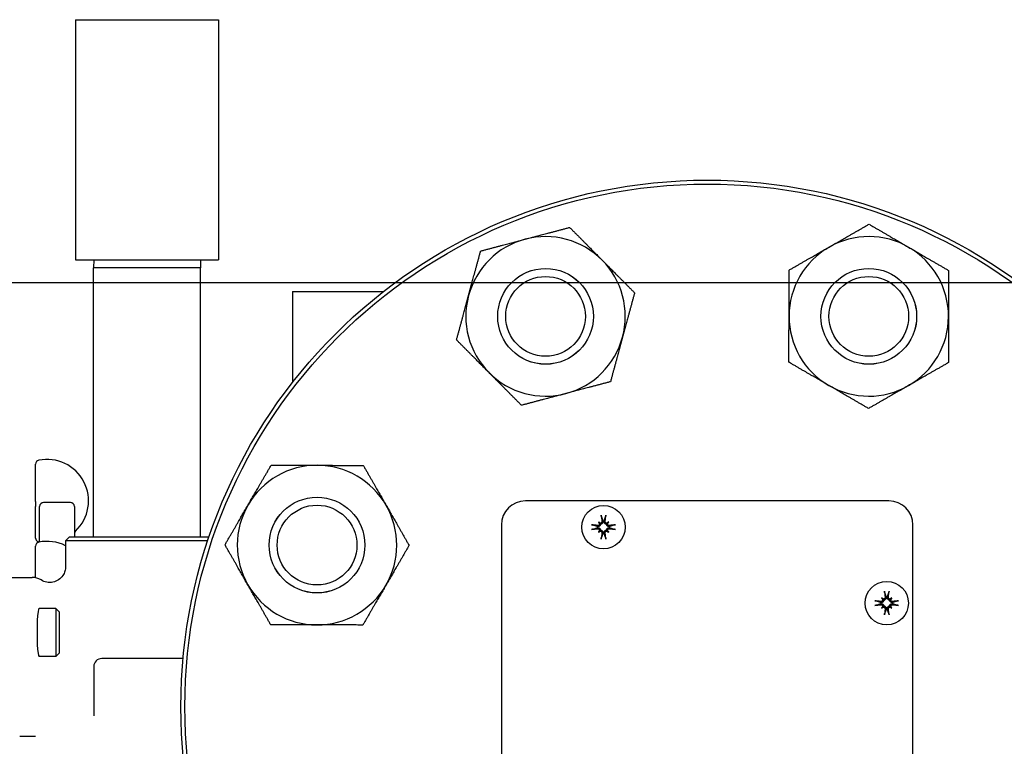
# Model space of a CAD drawing. Header units: inches. Extents: x 24 to 1128, y -58 to 748.
# Tile 357 of 656: x 484.2 to 491.92, y 691.81 to 697.5. Entities that reach past the tile are written whole.
import ezdxf

# ---------------------------------------------------------------- set-up
doc = ezdxf.new("R2010")
doc.units = ezdxf.units.IN
doc.header["$LTSCALE"] = 32
doc.header["$MEASUREMENT"] = 0
doc.layers.add('Dimension (ANSI)', color=7, linetype='Continuous', lineweight=25)
doc.layers.add('Visible (ANSI)', color=7, linetype='Continuous', lineweight=30)
doc.styles.add('Note Text (ANSI)', font='tahoma.ttf')
doc.dimstyles.new('SB Fraction-16 (ANSI)', dxfattribs={"dimscale": 32, "dimtxt": 0.125, "dimasz": 0.098425, "dimexe": 0.125, "dimexo": 0.0625, "dimgap": 0.031496, "dimtad": 0, "dimtih": 1, "dimtoh": 1, "dimdec": 4, "dimrnd": 1e-08, "dimzin": 0, "dimdsep": 46, "dimlunit": 5, "dimtxsty": 'Note Text (ANSI)', "dimcen": 0.09, "dimdle": 0.393701, "dimclrd": 256, "dimclre": 256, "dimclrt": 256, "dimadec": 0, "dimazin": 3, "dimtfac": 0.96, "dimtofl": 0, "dimtmove": 0, "dimatfit": 3, "dimfxl": 1, "dimfrac": 2, "dimtolj": 1, "dimtzin": 12, "dimlwd": -1, "dimlwe": -1, "dimarcsym": 0})

# ---------------------------------------------------------------- blocks, each defined once
blk = doc.blocks.new('*D19')
at = {"layer": 'Defpoints', "color": 0, "transparency": 16777216}
for p in [(494.2806, 695.4398), (330.5011, 563.4398), (494.2806, 563.4398)]:
    blk.add_point(p, dxfattribs=at)
at = {"layer": 'Dimension (ANSI)', "transparency": 16777216}
for p, q in [((492.2806, 695.4398), (326.5011, 695.4398)), ((330.5011, 692.2902), (330.5011, 632.5309)), ((330.5011, 566.5894), (330.5011, 626.3486)), ((492.2806, 563.4398), (326.5011, 563.4398))]:
    blk.add_line(p, q, dxfattribs=at)
for points in [[(329.9762, 692.2902), (331.026, 692.2902), (330.5011, 695.4398)], [(329.9762, 566.5894), (331.026, 566.5894), (330.5011, 563.4398)]]:
    blk.add_solid(points, dxfattribs=at)
at = {"layer": 'Dimension (ANSI)', "transparency": 16777216, "insert": (326.4205, 631.5231), "char_height": 4, "attachment_point": 1, "style": 'Note Text (ANSI)'}
blk.add_mtext('\\A1;132', dxfattribs=at)

msp = doc.modelspace()

# ---------------------------------------------------------------- linework, layer by layer
at = {"layer": 'Visible (ANSI)'}
for p, q in [((484.63909, 697.50054), (485.75909, 697.50054)), ((484.63909, 697.50054), (484.63909, 695.62054)), ((485.75909, 697.50054), (485.75909, 695.62054)), ((484.63909, 695.62054), (485.75909, 695.62054)), ((484.78073, 695.62054), (484.77909, 695.55804)), ((485.61745, 695.62054), (485.61909, 695.55804)), ((485.61909, 695.55804), (484.77909, 695.55804)), ((484.77909, 693.45154), (484.77909, 695.55804)), ((485.61909, 693.45154), (485.61909, 695.55804)), ((486.33909, 695.37154), (487.05199, 695.37154)), ((486.33909, 695.37154), (486.33909, 694.65934)), ((484.32534, 693.7267), (484.32534, 694.01954)), ((484.32534, 693.7267), (484.32534, 693.68813)), ((484.59784, 693.71904), (484.38784, 693.71904)), ((491.01409, 693.73154), (488.16409, 693.73154)), ((484.32534, 693.44116), (484.32534, 693.68813)), ((484.35659, 693.4096), (484.35659, 693.68779)), ((484.62909, 693.68779), (484.62909, 693.45154)), ((488.73615, 693.56678), (488.7447, 693.55822)), ((488.7447, 693.55822), (488.75416, 693.54876)), ((488.80848, 693.55822), (488.79902, 693.54876)), ((488.81704, 693.56678), (488.80848, 693.55822)), ((487.97659, 693.54404), (487.97659, 690.69404)), ((488.73615, 693.48589), (488.7447, 693.49444)), ((488.7447, 693.49444), (488.75416, 693.5039)), ((488.80848, 693.49444), (488.79902, 693.5039)), ((488.81704, 693.48589), (488.80848, 693.49444)), ((491.20159, 690.69404), (491.20159, 693.54404)), ((484.59159, 693.45154), (484.56034, 693.42029)), ((485.67471, 693.42029), (484.56034, 693.42029)), ((484.56034, 693.42029), (484.56034, 693.21878)), ((484.59159, 693.45154), (485.68524, 693.45154)), ((484.32534, 693.13011), (484.32534, 693.37777)), ((483.87722, 693.13279), (484.29957, 693.13279)), ((490.95594, 692.97198), (490.96449, 692.96343)), ((490.96449, 692.96343), (490.97396, 692.95397)), ((491.02828, 692.96343), (491.01881, 692.95397)), ((491.03683, 692.97198), (491.02828, 692.96343)), ((484.48277, 692.88904), (484.35301, 692.88904)), ((484.48277, 692.88904), (484.48277, 692.51404)), ((484.51159, 692.86022), (484.48277, 692.88904)), ((490.95594, 692.8911), (490.96449, 692.89965)), ((490.96449, 692.89965), (490.97396, 692.90911)), ((491.02828, 692.89965), (491.01881, 692.90911)), ((491.03683, 692.8911), (491.02828, 692.89965)), ((484.51159, 692.54286), (484.51159, 692.86022)), ((484.48277, 692.51404), (484.35301, 692.51404)), ((484.51159, 692.54286), (484.48277, 692.51404)), ((485.4814, 692.49654), (484.84409, 692.49654)), ((484.78159, 692.43404), (484.78159, 692.04743)), ((484.20069, 691.88904), (484.3253, 691.88904))]:
    msp.add_line(p, q, dxfattribs=at)
for centre, radius in [((489.58909, 692.11904), 4.125), ((489.58909, 692.11904), 4.09375), ((488.32241, 695.17708), 0.37513), ((488.32241, 695.17708), 0.375), ((488.32241, 695.17708), 0.3125), ((490.85577, 695.17708), 0.37513), ((490.85577, 695.17708), 0.375), ((490.85577, 695.17708), 0.3125), ((486.53105, 693.38572), 0.37513), ((486.53105, 693.38572), 0.375), ((486.53105, 693.38572), 0.3125), ((488.77659, 693.52633), 0.17), ((490.99638, 692.93154), 0.17)]:
    msp.add_circle(centre, radius, dxfattribs=at)
for centre, radius, start, end in [((488.32241, 695.17708), 0.625, 44.836782, 104.836782), ((490.85577, 695.17708), 0.625, 59.836782, 119.836782), ((488.32241, 695.17708), 0.625, 104.836782, 164.836782), ((490.85577, 695.17708), 0.625, 119.836782, 179.836782), ((490.85577, 695.17708), 0.625, 359.836782, 59.836782), ((488.32241, 695.17708), 0.625, 344.836782, 44.836782), ((488.32241, 695.17708), 0.625, 164.836782, 224.836782), ((490.85577, 695.17708), 0.625, 179.836782, 239.836782), ((490.85577, 695.17708), 0.625, 299.836782, 359.836782), ((488.32241, 695.17708), 0.625, 284.836782, 344.836782), ((488.32241, 695.17708), 0.625, 224.836782, 284.836782), ((490.85577, 695.17708), 0.625, 239.836782, 299.836782), ((484.35659, 694.01954), 0.03125, 101.536959, 180), ((484.41534, 693.73173), 0.325, 313.449842, 101.536959), ((486.53105, 693.38572), 0.625, 89.836782, 149.836782), ((486.53105, 693.38572), 0.625, 29.836782, 89.836782), ((484.38784, 693.68779), 0.03125, 90, 180), ((484.59784, 693.68779), 0.03125, 0, 90), ((488.16409, 693.54404), 0.1875, 90, 180), ((491.01409, 693.54404), 0.1875, 0, 90), ((486.53105, 693.38572), 0.625, 149.836782, 209.836782), ((486.53105, 693.38572), 0.625, 329.836782, 29.836782), ((488.77659, 693.52633), 0.04718, 84.340926, 95.659074), ((484.66034, 693.4731), 0.03125, 133.449842, 180), ((488.77659, 693.52633), 0.04718, 174.340926, 185.659074), ((488.77659, 693.52633), 0.04718, 354.340926, 5.659074), ((484.35659, 693.44116), 0.03125, 180, 240), ((484.35659, 693.37777), 0.03125, 101.536959, 180), ((484.32534, 693.38703), 0.03125, 42.056698, 60), ((484.41534, 693.08996), 0.325, 63.502815, 101.536959), ((488.77659, 693.52633), 0.04718, 264.340926, 275.659074), ((486.53105, 693.38572), 0.625, 209.836782, 269.836782), ((486.53105, 693.38572), 0.625, 269.836782, 329.836782), ((490.99638, 692.93154), 0.04718, 84.340926, 95.659074), ((490.99638, 692.93154), 0.04718, 174.340926, 185.659074), ((490.99638, 692.93154), 0.04718, 264.340926, 275.659074), ((490.99638, 692.93154), 0.04718, 354.340926, 5.659074), ((484.84409, 692.43404), 0.0625, 90, 180)]:
    msp.add_arc(centre, radius, start, end, dxfattribs=at)
for centre, major_axis, ratio, start_param, end_param in [((488.72182, 693.45785), (0.15341, -0.12269), 0.5, 1.7720045, 1.8643738), ((488.84508, 693.5811), (-0.12269, 0.15341), 0.5, 1.2772189, 1.3695882), ((488.74933, 693.56936), (-0.00754, -0.00942), 0.9884519, 0.283831, 0.8431362), ((488.73357, 693.5536), (-0.00942, -0.00754), 0.9884519, 2.2984564, 2.8577617), ((488.78941, 693.52826), (0.03276, -0.21817), 0.0871557, 4.2685898, 4.4938021), ((488.76377, 693.52826), (0.03276, 0.21817), 0.0871557, 4.9309758, 5.1561882), ((488.83136, 693.45785), (0.15341, 0.12269), 0.5, 1.2772189, 1.3695882), ((488.80386, 693.56936), (-0.00754, 0.00942), 0.9884519, 2.2984564, 2.8577617), ((488.81962, 693.5536), (-0.00942, 0.00754), 0.9884519, 0.283831, 0.8431362), ((488.70811, 693.5811), (-0.12269, -0.15341), 0.5, 1.7720045, 1.8643738), ((488.77467, 693.51351), (-0.21817, 0.03276), 0.0871557, 4.9309758, 5.1561882), ((488.77467, 693.53915), (0.21817, 0.03276), 0.0871557, 4.2685898, 4.4938021), ((488.84508, 693.47156), (0.12269, 0.15341), 0.5, 1.7720045, 1.8643738), ((488.72182, 693.59482), (-0.15341, -0.12269), 0.5, 1.2772189, 1.3695882), ((488.73357, 693.49907), (0.00942, -0.00754), 0.9884519, 0.283831, 0.8431362), ((488.74933, 693.48331), (0.00754, -0.00942), 0.9884519, 2.2984564, 2.8577617), ((488.78941, 693.52441), (-0.03276, -0.21817), 0.0871557, 4.9309758, 5.1561882), ((488.76377, 693.52441), (-0.03276, 0.21817), 0.0871557, 4.2685898, 4.4938021), ((488.80386, 693.48331), (0.00754, 0.00942), 0.9884519, 0.283831, 0.8431362), ((488.83136, 693.59482), (-0.15341, 0.12269), 0.5, 1.7720045, 1.8643738), ((488.81962, 693.49907), (0.00942, 0.00754), 0.9884519, 2.2984564, 2.8577617), ((488.70811, 693.47156), (0.12269, -0.15341), 0.5, 1.2772189, 1.3695882), ((488.77852, 693.51351), (-0.21817, -0.03276), 0.0871557, 4.2685898, 4.4938021), ((488.77852, 693.53915), (0.21817, -0.03276), 0.0871557, 4.9309758, 5.1561882), ((484.29861, 693.00731), (0.08906, 0.08906), 0.9924325, 0.206047, 0.7816001), ((491.0092, 692.93347), (0.03276, -0.21817), 0.0871557, 4.2685898, 4.4938021), ((490.98356, 692.93347), (0.03276, 0.21817), 0.0871557, 4.9309758, 5.1561882), ((490.99446, 692.91872), (-0.21817, 0.03276), 0.0871557, 4.9309758, 5.1561882), ((490.94161, 692.86306), (0.15341, -0.12269), 0.5, 1.7720045, 1.8643738), ((491.06487, 692.98631), (-0.12269, 0.15341), 0.5, 1.2772189, 1.3695882), ((490.96912, 692.97457), (-0.00754, -0.00942), 0.9884519, 0.283831, 0.8431362), ((490.95336, 692.95881), (-0.00942, -0.00754), 0.9884519, 2.2984564, 2.8577617), ((491.05115, 692.86306), (0.15341, 0.12269), 0.5, 1.2772189, 1.3695882), ((491.02365, 692.97457), (-0.00754, 0.00942), 0.9884519, 2.2984564, 2.8577617), ((491.03941, 692.95881), (-0.00942, 0.00754), 0.9884519, 0.283831, 0.8431362), ((490.9279, 692.98631), (-0.12269, -0.15341), 0.5, 1.7720045, 1.8643738), ((490.99831, 692.91872), (-0.21817, -0.03276), 0.0871557, 4.2685898, 4.4938021), ((484.35301, 692.70154), (0, 0.1875), 0.0874887, 0, 3.1415927), ((490.99446, 692.94436), (0.21817, 0.03276), 0.0871557, 4.2685898, 4.4938021), ((491.06487, 692.87677), (0.12269, 0.15341), 0.5, 1.7720045, 1.8643738), ((490.94161, 693.00003), (-0.15341, -0.12269), 0.5, 1.2772189, 1.3695882), ((490.95336, 692.90427), (0.00942, -0.00754), 0.9884519, 0.283831, 0.8431362), ((490.96912, 692.88851), (0.00754, -0.00942), 0.9884519, 2.2984564, 2.8577617), ((491.0092, 692.92962), (-0.03276, -0.21817), 0.0871557, 4.9309758, 5.1561882), ((490.98356, 692.92962), (-0.03276, 0.21817), 0.0871557, 4.2685898, 4.4938021), ((491.02365, 692.88851), (0.00754, 0.00942), 0.9884519, 0.283831, 0.8431362), ((491.05115, 693.00003), (-0.15341, 0.12269), 0.5, 1.7720045, 1.8643738), ((491.03941, 692.90427), (0.00942, 0.00754), 0.9884519, 2.2984564, 2.8577617), ((490.9279, 692.87677), (0.12269, -0.15341), 0.5, 1.2772189, 1.3695882), ((490.99831, 692.94436), (0.21817, -0.03276), 0.0871557, 4.9309758, 5.1561882)]:
    msp.add_ellipse(centre, major_axis=major_axis, ratio=ratio, start_param=start_param, end_param=end_param, dxfattribs=at)
for points, weights in [([(488.16237, 695.78124), (488.32425, 695.82413), (488.51118, 695.87364)], [1, 1.0379548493, 1]), ([(488.51118, 695.87364), (488.64753, 695.73652), (488.76561, 695.61776)], [1, 1.0379548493, 1]), ([(490.54482, 695.71924), (490.69009, 695.80256), (490.85783, 695.89877)], [1, 1.0379548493, 1]), ([(490.85783, 695.89877), (491.02502, 695.8016), (491.16981, 695.71746)], [1, 1.0379548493, 1]), ([(487.81355, 695.68884), (488.00048, 695.73836), (488.16237, 695.78124)], [1, 1.0379548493, 1]), ([(490.2318, 695.5397), (490.39955, 695.63592), (490.54482, 695.71924)], [1, 1.0379548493, 1]), ([(487.71917, 695.34056), (487.76297, 695.5022), (487.81355, 695.68884)], [1, 1.0379548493, 1]), ([(491.16981, 695.71746), (491.31461, 695.63331), (491.4818, 695.53614)], [1, 1.0379548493, 1]), ([(488.76561, 695.61776), (488.88369, 695.49901), (489.02004, 695.36188)], [1, 1.0379548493, 1]), ([(490.23078, 695.17886), (490.23125, 695.34633), (490.2318, 695.5397)], [1, 1.0379548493, 1]), ([(491.4818, 695.53614), (491.48125, 695.34277), (491.48077, 695.1753)], [1, 1.0379548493, 1]), ([(487.62478, 694.99228), (487.67536, 695.17893), (487.71917, 695.34056)], [1, 1.0379548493, 1]), ([(489.02004, 695.36188), (488.96945, 695.17524), (488.92565, 695.0136)], [1, 1.0379548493, 1]), ([(490.22975, 694.81802), (490.2303, 695.01139), (490.23078, 695.17886)], [1, 1.0379548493, 1]), ([(491.48077, 695.1753), (491.48029, 695.00783), (491.47974, 694.81446)], [1, 1.0379548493, 1]), ([(487.87921, 694.7364), (487.76113, 694.85516), (487.62478, 694.99228)], [1, 1.0379548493, 1]), ([(488.92565, 695.0136), (488.88185, 694.85196), (488.83126, 694.66532)], [1, 1.0379548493, 1]), ([(490.54173, 694.63671), (490.39694, 694.72086), (490.22975, 694.81802)], [1, 1.0379548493, 1]), ([(491.47974, 694.81446), (491.312, 694.71825), (491.16673, 694.63493)], [1, 1.0379548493, 1]), ([(488.13364, 694.48052), (487.99729, 694.61765), (487.87921, 694.7364)], [1, 1.0379548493, 1]), ([(488.83126, 694.66532), (488.64434, 694.6158), (488.48245, 694.57292)], [1, 1.0379548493, 1]), ([(488.48245, 694.57292), (488.32057, 694.53004), (488.13364, 694.48052)], [1, 1.0379548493, 1]), ([(490.85372, 694.4554), (490.68653, 694.55256), (490.54173, 694.63671)], [1, 1.0379548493, 1]), ([(491.16673, 694.63493), (491.02146, 694.55161), (490.85372, 694.4554)], [1, 1.0379548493, 1]), ([(485.99068, 693.69976), (486.07482, 693.84456), (486.17199, 694.01175)], [1, 1.0379548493, 1]), ([(486.17199, 694.01175), (486.36536, 694.0112), (486.53283, 694.01072)], [1, 1.0379548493, 1]), ([(486.53283, 694.01072), (486.7003, 694.01024), (486.89367, 694.00969)], [1, 1.0379548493, 1]), ([(486.89367, 694.00969), (486.98988, 693.84195), (487.0732, 693.69668)], [1, 1.0379548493, 1]), ([(485.80937, 693.38778), (485.90653, 693.55497), (485.99068, 693.69976)], [1, 1.0379548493, 1]), ([(487.0732, 693.69668), (487.15652, 693.55141), (487.25274, 693.38367)], [1, 1.0379548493, 1]), ([(488.76011, 693.60867), (488.76748, 693.58672), (488.77172, 693.57398)], [1.00573011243, 1.04257005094, 1.00216925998]), ([(488.78146, 693.57398), (488.7857, 693.58672), (488.79307, 693.60867)], [1.00216925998, 1.04257005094, 1.00573011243]), ([(488.72895, 693.5312), (488.71621, 693.53544), (488.69425, 693.54281)], [1.00216925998, 1.04257005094, 1.00573011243]), ([(488.69425, 693.50985), (488.71621, 693.51722), (488.72895, 693.52146)], [1.00573011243, 1.04257005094, 1.00216925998]), ([(488.85893, 693.54281), (488.83698, 693.53544), (488.82424, 693.5312)], [1.00573011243, 1.04257005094, 1.00216925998]), ([(488.82424, 693.52146), (488.83698, 693.51722), (488.85893, 693.50985)], [1.00216925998, 1.04257005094, 1.00573011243]), ([(488.77172, 693.47869), (488.76748, 693.46595), (488.76011, 693.44399)], [1.00216925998, 1.04257005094, 1.00573011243]), ([(488.79307, 693.44399), (488.7857, 693.46595), (488.78146, 693.47869)], [1.00573011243, 1.04257005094, 1.00216925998]), ([(485.9889, 693.07477), (485.90558, 693.22004), (485.80937, 693.38778)], [1, 1.0379548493, 1]), ([(487.25274, 693.38367), (487.15557, 693.21647), (487.07142, 693.07168)], [1, 1.0379548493, 1]), ([(486.16843, 692.76175), (486.07222, 692.9295), (485.9889, 693.07477)], [1, 1.0379548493, 1]), ([(487.07142, 693.07168), (486.98728, 692.92689), (486.89011, 692.7597)], [1, 1.0379548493, 1]), ([(490.94874, 692.93641), (490.936, 692.94065), (490.91404, 692.94802)], [1.00216925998, 1.04257005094, 1.00573011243]), ([(490.9799, 693.01388), (490.98727, 692.99193), (490.99151, 692.97919)], [1.00573011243, 1.04257005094, 1.00216925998]), ([(491.00125, 692.97919), (491.00549, 692.99193), (491.01286, 693.01388)], [1.00216925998, 1.04257005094, 1.00573011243]), ([(491.07872, 692.94802), (491.05677, 692.94065), (491.04403, 692.93641)], [1.00573011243, 1.04257005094, 1.00216925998]), ([(490.91404, 692.91506), (490.936, 692.92243), (490.94874, 692.92667)], [1.00573011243, 1.04257005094, 1.00216925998]), ([(490.99151, 692.88389), (490.98727, 692.87116), (490.9799, 692.8492)], [1.00216925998, 1.04257005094, 1.00573011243]), ([(491.01286, 692.8492), (491.00549, 692.87116), (491.00125, 692.88389)], [1.00573011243, 1.04257005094, 1.00216925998]), ([(491.04403, 692.92667), (491.05677, 692.92243), (491.07872, 692.91506)], [1.00216925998, 1.04257005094, 1.00573011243]), ([(486.52927, 692.76073), (486.3618, 692.7612), (486.16843, 692.76175)], [1, 1.0379548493, 1]), ([(486.89011, 692.7597), (486.69674, 692.76025), (486.52927, 692.76073)], [1, 1.0379548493, 1])]:
    msp.add_rational_spline(points, weights, degree=2, dxfattribs=at)
for points, knots in [([(488.76375, 693.57278), (488.76396, 693.57113), (488.76387, 693.56931), (488.76296, 693.56585), (488.76214, 693.56421), (488.76012, 693.56154), (488.75879, 693.56032), (488.75577, 693.55851), (488.75407, 693.55792), (488.75206, 693.5576), (488.75167, 693.55755), (488.75127, 693.55753)], [0, 0, 0, 0, 0.013005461, 0.013005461, 0.026010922, 0.026010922, 0.038651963, 0.038651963, 0.051293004, 0.051293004, 0.054256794, 0.054256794, 0.054256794, 0.054256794]), ([(488.77194, 693.57329), (488.77201, 693.57282), (488.77208, 693.57236), (488.77231, 693.56994), (488.77224, 693.56778), (488.77142, 693.56356), (488.77068, 693.56149), (488.76889, 693.55812), (488.76778, 693.55651), (488.76507, 693.55365), (488.76348, 693.55238), (488.76021, 693.55047), (488.75833, 693.54968), (488.75567, 693.54901), (488.75491, 693.54886), (488.75416, 693.54876)], [0.221046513, 0.221046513, 0.221046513, 0.221046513, 0.225045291, 0.225045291, 0.24203012, 0.24203012, 0.259014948, 0.259014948, 0.273434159, 0.273434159, 0.28785337, 0.28785337, 0.302272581, 0.302272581, 0.307951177, 0.307951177, 0.307951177, 0.307951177]), ([(488.76011, 693.60867), (488.75998, 693.60905), (488.75983, 693.60959), (488.75953, 693.61086), (488.75932, 693.61185), (488.75898, 693.61368), (488.75878, 693.61486), (488.75848, 693.61686), (488.75832, 693.61804), (488.7582, 693.6191), (488.75819, 693.61923), (488.75817, 693.61936)], [0.070980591, 0.070980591, 0.070980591, 0.070980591, 0.077295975, 0.077295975, 0.085001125, 0.085001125, 0.092713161, 0.092713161, 0.100429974, 0.100429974, 0.101478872, 0.101478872, 0.101478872, 0.101478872]), ([(488.79902, 693.54876), (488.79827, 693.54886), (488.79751, 693.54901), (488.79485, 693.54968), (488.79297, 693.55047), (488.78971, 693.55238), (488.78811, 693.55365), (488.7854, 693.55651), (488.78429, 693.55812), (488.7825, 693.56149), (488.78176, 693.56356), (488.78094, 693.56778), (488.78087, 693.56994), (488.78106, 693.5719), (488.78111, 693.57236), (488.78117, 693.57282), (488.78124, 693.57329)], [-0.082905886, -0.082905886, -0.082905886, -0.082905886, -0.07722729, -0.07722729, -0.062808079, -0.062808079, -0.048388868, -0.048388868, -0.033969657, -0.033969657, -0.016984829, -0.016984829, 0, 0, 0, 0.003998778, 0.003998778, 0.003998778, 0.003998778]), ([(488.80191, 693.55753), (488.80049, 693.55763), (488.799, 693.55797), (488.796, 693.55923), (488.79451, 693.56024), (488.79215, 693.56259), (488.79111, 693.56407), (488.78972, 693.56732), (488.78936, 693.56908), (488.78931, 693.57139), (488.78935, 693.57209), (488.78944, 693.57278)], [0.028039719, 0.028039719, 0.028039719, 0.028039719, 0.038804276, 0.038804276, 0.051438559, 0.051438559, 0.064219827, 0.064219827, 0.077001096, 0.077001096, 0.082246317, 0.082246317, 0.082246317, 0.082246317]), ([(488.79501, 693.61936), (488.79499, 693.61923), (488.79498, 693.6191), (488.79486, 693.61804), (488.7947, 693.61686), (488.7944, 693.61486), (488.79421, 693.61368), (488.79386, 693.61185), (488.79365, 693.61086), (488.79335, 693.60959), (488.7932, 693.60905), (488.79307, 693.60867)], [0.022192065, 0.022192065, 0.022192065, 0.022192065, 0.023240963, 0.023240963, 0.030957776, 0.030957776, 0.038669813, 0.038669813, 0.046374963, 0.046374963, 0.052690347, 0.052690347, 0.052690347, 0.052690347]), ([(488.68357, 693.54475), (488.6837, 693.54474), (488.68383, 693.54472), (488.68488, 693.5446), (488.68606, 693.54444), (488.68807, 693.54414), (488.68924, 693.54395), (488.69108, 693.5436), (488.69207, 693.54339), (488.69333, 693.54309), (488.69387, 693.54294), (488.69425, 693.54281)], [0.022192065, 0.022192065, 0.022192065, 0.022192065, 0.023240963, 0.023240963, 0.030957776, 0.030957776, 0.038669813, 0.038669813, 0.046374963, 0.046374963, 0.052690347, 0.052690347, 0.052690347, 0.052690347]), ([(488.69425, 693.50985), (488.69387, 693.50972), (488.69333, 693.50957), (488.69207, 693.50927), (488.69108, 693.50906), (488.68924, 693.50872), (488.68807, 693.50852), (488.68606, 693.50822), (488.68488, 693.50806), (488.68383, 693.50794), (488.6837, 693.50793), (488.68357, 693.50791)], [0.070980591, 0.070980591, 0.070980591, 0.070980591, 0.077295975, 0.077295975, 0.085001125, 0.085001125, 0.092713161, 0.092713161, 0.100429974, 0.100429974, 0.101478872, 0.101478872, 0.101478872, 0.101478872]), ([(488.75416, 693.54876), (488.75406, 693.54801), (488.75391, 693.54725), (488.75324, 693.54459), (488.75246, 693.54271), (488.75054, 693.53945), (488.74928, 693.53785), (488.74641, 693.53514), (488.7448, 693.53403), (488.74144, 693.53224), (488.73937, 693.5315), (488.73514, 693.53068), (488.73298, 693.53061), (488.73103, 693.5308), (488.73056, 693.53085), (488.7301, 693.53091), (488.72964, 693.53098)], [-0.082905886, -0.082905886, -0.082905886, -0.082905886, -0.07722729, -0.07722729, -0.062808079, -0.062808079, -0.048388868, -0.048388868, -0.033969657, -0.033969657, -0.016984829, -0.016984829, 0, 0, 0, 0.003998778, 0.003998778, 0.003998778, 0.003998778]), ([(488.72964, 693.52168), (488.7301, 693.52176), (488.73056, 693.52182), (488.73298, 693.52205), (488.73514, 693.52198), (488.73937, 693.52116), (488.74144, 693.52042), (488.7448, 693.51863), (488.74641, 693.51752), (488.74928, 693.51481), (488.75054, 693.51322), (488.75246, 693.50995), (488.75324, 693.50808), (488.75391, 693.50541), (488.75406, 693.50465), (488.75416, 693.5039)], [0.221046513, 0.221046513, 0.221046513, 0.221046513, 0.225045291, 0.225045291, 0.24203012, 0.24203012, 0.259014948, 0.259014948, 0.273434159, 0.273434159, 0.28785337, 0.28785337, 0.302272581, 0.302272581, 0.307951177, 0.307951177, 0.307951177, 0.307951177]), ([(488.7454, 693.55165), (488.7453, 693.55023), (488.74496, 693.54874), (488.7437, 693.54574), (488.74268, 693.54425), (488.74034, 693.54189), (488.73885, 693.54085), (488.73561, 693.53946), (488.73385, 693.5391), (488.73153, 693.53905), (488.73084, 693.53909), (488.73014, 693.53918)], [0.028039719, 0.028039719, 0.028039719, 0.028039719, 0.038804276, 0.038804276, 0.051438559, 0.051438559, 0.064219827, 0.064219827, 0.077001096, 0.077001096, 0.082246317, 0.082246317, 0.082246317, 0.082246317]), ([(488.73014, 693.51349), (488.7318, 693.5137), (488.73361, 693.51361), (488.73707, 693.5127), (488.73871, 693.51188), (488.74139, 693.50986), (488.7426, 693.50853), (488.74441, 693.50551), (488.74501, 693.50381), (488.74532, 693.5018), (488.74537, 693.50141), (488.7454, 693.50101)], [0, 0, 0, 0, 0.013005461, 0.013005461, 0.026010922, 0.026010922, 0.038651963, 0.038651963, 0.051293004, 0.051293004, 0.054256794, 0.054256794, 0.054256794, 0.054256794]), ([(488.75127, 693.49514), (488.7527, 693.49504), (488.75418, 693.4947), (488.75719, 693.49344), (488.75867, 693.49242), (488.76104, 693.49008), (488.76207, 693.48859), (488.76346, 693.48535), (488.76382, 693.48359), (488.76387, 693.48127), (488.76384, 693.48058), (488.76375, 693.47988)], [0.028039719, 0.028039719, 0.028039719, 0.028039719, 0.038804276, 0.038804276, 0.051438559, 0.051438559, 0.064219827, 0.064219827, 0.077001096, 0.077001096, 0.082246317, 0.082246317, 0.082246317, 0.082246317]), ([(488.75416, 693.5039), (488.75491, 693.5038), (488.75567, 693.50365), (488.75833, 693.50298), (488.76021, 693.5022), (488.76348, 693.50028), (488.76507, 693.49902), (488.76778, 693.49615), (488.76889, 693.49454), (488.77068, 693.49118), (488.77142, 693.48911), (488.77224, 693.48488), (488.77231, 693.48272), (488.77212, 693.48077), (488.77208, 693.4803), (488.77201, 693.47984), (488.77194, 693.47938)], [-0.082905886, -0.082905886, -0.082905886, -0.082905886, -0.07722729, -0.07722729, -0.062808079, -0.062808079, -0.048388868, -0.048388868, -0.033969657, -0.033969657, -0.016984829, -0.016984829, 0, 0, 0, 0.003998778, 0.003998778, 0.003998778, 0.003998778]), ([(488.78124, 693.47938), (488.78117, 693.47984), (488.78111, 693.4803), (488.78087, 693.48272), (488.78094, 693.48488), (488.78176, 693.48911), (488.7825, 693.49118), (488.78429, 693.49454), (488.7854, 693.49615), (488.78811, 693.49902), (488.78971, 693.50028), (488.79297, 693.5022), (488.79485, 693.50298), (488.79751, 693.50365), (488.79827, 693.5038), (488.79902, 693.5039)], [0.221046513, 0.221046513, 0.221046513, 0.221046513, 0.225045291, 0.225045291, 0.24203012, 0.24203012, 0.259014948, 0.259014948, 0.273434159, 0.273434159, 0.28785337, 0.28785337, 0.302272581, 0.302272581, 0.307951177, 0.307951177, 0.307951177, 0.307951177]), ([(488.78944, 693.47988), (488.78922, 693.48154), (488.78931, 693.48335), (488.79022, 693.48681), (488.79104, 693.48845), (488.79307, 693.49113), (488.79439, 693.49234), (488.79741, 693.49415), (488.79911, 693.49475), (488.80113, 693.49506), (488.80152, 693.49511), (488.80191, 693.49514)], [0, 0, 0, 0, 0.013005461, 0.013005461, 0.026010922, 0.026010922, 0.038651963, 0.038651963, 0.051293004, 0.051293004, 0.054256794, 0.054256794, 0.054256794, 0.054256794]), ([(488.82355, 693.53098), (488.82308, 693.53091), (488.82262, 693.53085), (488.8202, 693.53061), (488.81804, 693.53068), (488.81382, 693.5315), (488.81175, 693.53224), (488.80838, 693.53403), (488.80677, 693.53514), (488.8039, 693.53785), (488.80264, 693.53945), (488.80073, 693.54271), (488.79994, 693.54459), (488.79927, 693.54725), (488.79912, 693.54801), (488.79902, 693.54876)], [0.221046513, 0.221046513, 0.221046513, 0.221046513, 0.225045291, 0.225045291, 0.24203012, 0.24203012, 0.259014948, 0.259014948, 0.273434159, 0.273434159, 0.28785337, 0.28785337, 0.302272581, 0.302272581, 0.307951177, 0.307951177, 0.307951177, 0.307951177]), ([(488.79902, 693.5039), (488.79912, 693.50465), (488.79927, 693.50541), (488.79994, 693.50808), (488.80073, 693.50995), (488.80264, 693.51322), (488.8039, 693.51481), (488.80677, 693.51752), (488.80838, 693.51863), (488.81175, 693.52042), (488.81382, 693.52116), (488.81804, 693.52198), (488.8202, 693.52205), (488.82216, 693.52186), (488.82262, 693.52182), (488.82308, 693.52176), (488.82355, 693.52168)], [-0.082905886, -0.082905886, -0.082905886, -0.082905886, -0.07722729, -0.07722729, -0.062808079, -0.062808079, -0.048388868, -0.048388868, -0.033969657, -0.033969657, -0.016984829, -0.016984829, 0, 0, 0, 0.003998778, 0.003998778, 0.003998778, 0.003998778]), ([(488.82304, 693.53918), (488.82139, 693.53896), (488.81957, 693.53905), (488.81611, 693.53996), (488.81447, 693.54078), (488.8118, 693.54281), (488.81058, 693.54413), (488.80877, 693.54715), (488.80818, 693.54885), (488.80786, 693.55087), (488.80781, 693.55126), (488.80779, 693.55165)], [0, 0, 0, 0, 0.013005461, 0.013005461, 0.026010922, 0.026010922, 0.038651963, 0.038651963, 0.051293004, 0.051293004, 0.054256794, 0.054256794, 0.054256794, 0.054256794]), ([(488.80779, 693.50101), (488.80789, 693.50244), (488.80823, 693.50392), (488.80949, 693.50693), (488.8105, 693.50841), (488.81285, 693.51078), (488.81433, 693.51181), (488.81758, 693.5132), (488.81934, 693.51356), (488.82165, 693.51361), (488.82235, 693.51358), (488.82304, 693.51349)], [0.028039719, 0.028039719, 0.028039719, 0.028039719, 0.038804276, 0.038804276, 0.051438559, 0.051438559, 0.064219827, 0.064219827, 0.077001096, 0.077001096, 0.082246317, 0.082246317, 0.082246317, 0.082246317]), ([(488.85893, 693.54281), (488.85931, 693.54294), (488.85985, 693.54309), (488.86112, 693.54339), (488.8621, 693.5436), (488.86394, 693.54395), (488.86512, 693.54414), (488.86712, 693.54444), (488.8683, 693.5446), (488.86936, 693.54472), (488.86949, 693.54474), (488.86961, 693.54475)], [0.070980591, 0.070980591, 0.070980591, 0.070980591, 0.077295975, 0.077295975, 0.085001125, 0.085001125, 0.092713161, 0.092713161, 0.100429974, 0.100429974, 0.101478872, 0.101478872, 0.101478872, 0.101478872]), ([(488.86961, 693.50791), (488.86949, 693.50793), (488.86936, 693.50794), (488.8683, 693.50806), (488.86712, 693.50822), (488.86512, 693.50852), (488.86394, 693.50872), (488.8621, 693.50906), (488.86112, 693.50927), (488.85985, 693.50957), (488.85931, 693.50972), (488.85893, 693.50985)], [0.022192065, 0.022192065, 0.022192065, 0.022192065, 0.023240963, 0.023240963, 0.030957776, 0.030957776, 0.038669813, 0.038669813, 0.046374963, 0.046374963, 0.052690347, 0.052690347, 0.052690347, 0.052690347]), ([(488.75817, 693.43331), (488.75819, 693.43344), (488.7582, 693.43357), (488.75832, 693.43462), (488.75848, 693.4358), (488.75878, 693.43781), (488.75898, 693.43898), (488.75932, 693.44082), (488.75953, 693.44181), (488.75983, 693.44307), (488.75998, 693.44361), (488.76011, 693.44399)], [0.022192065, 0.022192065, 0.022192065, 0.022192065, 0.023240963, 0.023240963, 0.030957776, 0.030957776, 0.038669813, 0.038669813, 0.046374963, 0.046374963, 0.052690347, 0.052690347, 0.052690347, 0.052690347]), ([(488.79307, 693.44399), (488.7932, 693.44361), (488.79335, 693.44307), (488.79365, 693.44181), (488.79386, 693.44082), (488.79421, 693.43898), (488.7944, 693.43781), (488.7947, 693.4358), (488.79486, 693.43462), (488.79498, 693.43357), (488.79499, 693.43344), (488.79501, 693.43331)], [0.070980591, 0.070980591, 0.070980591, 0.070980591, 0.077295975, 0.077295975, 0.085001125, 0.085001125, 0.092713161, 0.092713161, 0.100429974, 0.100429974, 0.101478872, 0.101478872, 0.101478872, 0.101478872]), ([(484.56034, 693.21878), (484.56034, 693.21867), (484.56034, 693.21856), (484.56031, 693.20593), (484.55844, 693.19349), (484.55116, 693.16956), (484.54579, 693.15818), (484.5298, 693.13428), (484.51826, 693.12264), (484.49145, 693.10453), (484.47649, 693.0982), (484.4449, 693.09163), (484.42859, 693.09149), (484.39667, 693.0975), (484.38139, 693.10366), (484.36771, 693.11258)], [-0.00086789, -0.00086789, -0.00086789, -0.00086789, 0, 0, 0.09531558, 0.09531558, 0.19062212, 0.19062212, 0.31443959, 0.31443959, 0.43721613, 0.43721613, 0.56039909, 0.56039909, 0.68483756, 0.68483756, 0.68483756, 0.68483756]), ([(490.9799, 693.01388), (490.97978, 693.01426), (490.97963, 693.0148), (490.97932, 693.01607), (490.97911, 693.01705), (490.97877, 693.01889), (490.97857, 693.02007), (490.97827, 693.02207), (490.97811, 693.02325), (490.97799, 693.02431), (490.97798, 693.02443), (490.97797, 693.02456)], [0.070980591, 0.070980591, 0.070980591, 0.070980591, 0.077295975, 0.077295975, 0.085001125, 0.085001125, 0.092713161, 0.092713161, 0.100429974, 0.100429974, 0.101478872, 0.101478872, 0.101478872, 0.101478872]), ([(491.0148, 693.02456), (491.01479, 693.02443), (491.01477, 693.02431), (491.01465, 693.02325), (491.0145, 693.02207), (491.01419, 693.02007), (491.014, 693.01889), (491.01365, 693.01705), (491.01345, 693.01607), (491.01314, 693.0148), (491.01299, 693.01426), (491.01286, 693.01388)], [0.022192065, 0.022192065, 0.022192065, 0.022192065, 0.023240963, 0.023240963, 0.030957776, 0.030957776, 0.038669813, 0.038669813, 0.046374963, 0.046374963, 0.052690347, 0.052690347, 0.052690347, 0.052690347]), ([(490.90336, 692.94996), (490.90349, 692.94994), (490.90362, 692.94993), (490.90467, 692.94981), (490.90585, 692.94965), (490.90786, 692.94935), (490.90903, 692.94916), (490.91087, 692.94881), (490.91186, 692.9486), (490.91312, 692.9483), (490.91366, 692.94815), (490.91404, 692.94802)], [0.022192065, 0.022192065, 0.022192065, 0.022192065, 0.023240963, 0.023240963, 0.030957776, 0.030957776, 0.038669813, 0.038669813, 0.046374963, 0.046374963, 0.052690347, 0.052690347, 0.052690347, 0.052690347]), ([(490.97396, 692.95397), (490.97385, 692.95322), (490.9737, 692.95246), (490.97303, 692.9498), (490.97225, 692.94792), (490.97033, 692.94466), (490.96907, 692.94306), (490.9662, 692.94035), (490.96459, 692.93924), (490.96123, 692.93745), (490.95916, 692.93671), (490.95493, 692.93589), (490.95278, 692.93582), (490.95082, 692.93601), (490.95036, 692.93606), (490.94989, 692.93612), (490.94943, 692.93619)], [-0.082905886, -0.082905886, -0.082905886, -0.082905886, -0.07722729, -0.07722729, -0.062808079, -0.062808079, -0.048388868, -0.048388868, -0.033969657, -0.033969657, -0.016984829, -0.016984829, 0, 0, 0, 0.003998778, 0.003998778, 0.003998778, 0.003998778]), ([(490.96519, 692.95686), (490.96509, 692.95544), (490.96475, 692.95395), (490.96349, 692.95095), (490.96247, 692.94946), (490.96013, 692.9471), (490.95864, 692.94606), (490.9554, 692.94467), (490.95364, 692.94431), (490.95132, 692.94426), (490.95063, 692.9443), (490.94993, 692.94439)], [0.028039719, 0.028039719, 0.028039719, 0.028039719, 0.038804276, 0.038804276, 0.051438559, 0.051438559, 0.064219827, 0.064219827, 0.077001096, 0.077001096, 0.082246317, 0.082246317, 0.082246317, 0.082246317]), ([(490.98354, 692.97799), (490.98375, 692.97634), (490.98366, 692.97452), (490.98275, 692.97106), (490.98193, 692.96942), (490.97991, 692.96675), (490.97858, 692.96553), (490.97556, 692.96372), (490.97386, 692.96313), (490.97185, 692.96281), (490.97146, 692.96276), (490.97106, 692.96274)], [0, 0, 0, 0, 0.013005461, 0.013005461, 0.026010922, 0.026010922, 0.038651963, 0.038651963, 0.051293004, 0.051293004, 0.054256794, 0.054256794, 0.054256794, 0.054256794]), ([(490.99173, 692.9785), (490.99181, 692.97803), (490.99187, 692.97757), (490.9921, 692.97515), (490.99203, 692.97299), (490.99121, 692.96877), (490.99047, 692.9667), (490.98868, 692.96333), (490.98757, 692.96172), (490.98487, 692.95885), (490.98327, 692.95759), (490.98001, 692.95568), (490.97813, 692.95489), (490.97546, 692.95422), (490.9747, 692.95407), (490.97396, 692.95397)], [0.221046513, 0.221046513, 0.221046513, 0.221046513, 0.225045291, 0.225045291, 0.24203012, 0.24203012, 0.259014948, 0.259014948, 0.273434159, 0.273434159, 0.28785337, 0.28785337, 0.302272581, 0.302272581, 0.307951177, 0.307951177, 0.307951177, 0.307951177]), ([(491.01881, 692.95397), (491.01806, 692.95407), (491.0173, 692.95422), (491.01464, 692.95489), (491.01276, 692.95568), (491.0095, 692.95759), (491.0079, 692.95885), (491.00519, 692.96172), (491.00408, 692.96333), (491.00229, 692.9667), (491.00155, 692.96877), (491.00073, 692.97299), (491.00066, 692.97515), (491.00085, 692.97711), (491.0009, 692.97757), (491.00096, 692.97803), (491.00104, 692.9785)], [-0.082905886, -0.082905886, -0.082905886, -0.082905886, -0.07722729, -0.07722729, -0.062808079, -0.062808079, -0.048388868, -0.048388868, -0.033969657, -0.033969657, -0.016984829, -0.016984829, 0, 0, 0, 0.003998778, 0.003998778, 0.003998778, 0.003998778]), ([(491.0217, 692.96274), (491.02028, 692.96283), (491.01879, 692.96318), (491.01579, 692.96444), (491.0143, 692.96545), (491.01194, 692.96779), (491.0109, 692.96928), (491.00951, 692.97253), (491.00916, 692.97429), (491.0091, 692.9766), (491.00914, 692.97729), (491.00923, 692.97799)], [0.028039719, 0.028039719, 0.028039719, 0.028039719, 0.038804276, 0.038804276, 0.051438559, 0.051438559, 0.064219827, 0.064219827, 0.077001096, 0.077001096, 0.082246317, 0.082246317, 0.082246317, 0.082246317]), ([(491.04334, 692.93619), (491.04287, 692.93612), (491.04241, 692.93606), (491.03999, 692.93582), (491.03783, 692.93589), (491.03361, 692.93671), (491.03154, 692.93745), (491.02817, 692.93924), (491.02656, 692.94035), (491.0237, 692.94306), (491.02243, 692.94466), (491.02052, 692.94792), (491.01974, 692.9498), (491.01906, 692.95246), (491.01891, 692.95322), (491.01881, 692.95397)], [0.221046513, 0.221046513, 0.221046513, 0.221046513, 0.225045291, 0.225045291, 0.24203012, 0.24203012, 0.259014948, 0.259014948, 0.273434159, 0.273434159, 0.28785337, 0.28785337, 0.302272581, 0.302272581, 0.307951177, 0.307951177, 0.307951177, 0.307951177]), ([(491.04283, 692.94439), (491.04118, 692.94417), (491.03936, 692.94426), (491.0359, 692.94517), (491.03426, 692.94599), (491.03159, 692.94802), (491.03037, 692.94934), (491.02856, 692.95236), (491.02797, 692.95406), (491.02765, 692.95608), (491.0276, 692.95647), (491.02758, 692.95686)], [0, 0, 0, 0, 0.013005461, 0.013005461, 0.026010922, 0.026010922, 0.038651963, 0.038651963, 0.051293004, 0.051293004, 0.054256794, 0.054256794, 0.054256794, 0.054256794]), ([(491.07872, 692.94802), (491.0791, 692.94815), (491.07964, 692.9483), (491.08091, 692.9486), (491.0819, 692.94881), (491.08373, 692.94916), (491.08491, 692.94935), (491.08691, 692.94965), (491.08809, 692.94981), (491.08915, 692.94993), (491.08928, 692.94994), (491.08941, 692.94996)], [0.070980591, 0.070980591, 0.070980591, 0.070980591, 0.077295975, 0.077295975, 0.085001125, 0.085001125, 0.092713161, 0.092713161, 0.100429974, 0.100429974, 0.101478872, 0.101478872, 0.101478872, 0.101478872]), ([(490.91404, 692.91506), (490.91366, 692.91493), (490.91312, 692.91478), (490.91186, 692.91448), (490.91087, 692.91427), (490.90903, 692.91393), (490.90786, 692.91373), (490.90585, 692.91343), (490.90467, 692.91327), (490.90362, 692.91315), (490.90349, 692.91314), (490.90336, 692.91312)], [0.070980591, 0.070980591, 0.070980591, 0.070980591, 0.077295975, 0.077295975, 0.085001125, 0.085001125, 0.092713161, 0.092713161, 0.100429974, 0.100429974, 0.101478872, 0.101478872, 0.101478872, 0.101478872]), ([(490.94943, 692.92689), (490.94989, 692.92696), (490.95036, 692.92702), (490.95278, 692.92726), (490.95493, 692.92719), (490.95916, 692.92637), (490.96123, 692.92563), (490.96459, 692.92384), (490.9662, 692.92273), (490.96907, 692.92002), (490.97033, 692.91843), (490.97225, 692.91516), (490.97303, 692.91328), (490.9737, 692.91062), (490.97385, 692.90986), (490.97396, 692.90911)], [0.221046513, 0.221046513, 0.221046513, 0.221046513, 0.225045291, 0.225045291, 0.24203012, 0.24203012, 0.259014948, 0.259014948, 0.273434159, 0.273434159, 0.28785337, 0.28785337, 0.302272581, 0.302272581, 0.307951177, 0.307951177, 0.307951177, 0.307951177]), ([(490.94993, 692.9187), (490.95159, 692.91891), (490.9534, 692.91882), (490.95686, 692.91791), (490.9585, 692.91709), (490.96118, 692.91507), (490.96239, 692.91374), (490.9642, 692.91072), (490.9648, 692.90902), (490.96512, 692.90701), (490.96516, 692.90661), (490.96519, 692.90622)], [0, 0, 0, 0, 0.013005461, 0.013005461, 0.026010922, 0.026010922, 0.038651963, 0.038651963, 0.051293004, 0.051293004, 0.054256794, 0.054256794, 0.054256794, 0.054256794]), ([(490.97106, 692.90035), (490.97249, 692.90025), (490.97397, 692.89991), (490.97698, 692.89864), (490.97846, 692.89763), (490.98083, 692.89529), (490.98186, 692.8938), (490.98325, 692.89055), (490.98361, 692.8888), (490.98366, 692.88648), (490.98363, 692.88579), (490.98354, 692.88509)], [0.028039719, 0.028039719, 0.028039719, 0.028039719, 0.038804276, 0.038804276, 0.051438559, 0.051438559, 0.064219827, 0.064219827, 0.077001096, 0.077001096, 0.082246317, 0.082246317, 0.082246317, 0.082246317]), ([(490.97396, 692.90911), (490.9747, 692.90901), (490.97546, 692.90886), (490.97813, 692.90819), (490.98001, 692.90741), (490.98327, 692.90549), (490.98487, 692.90423), (490.98757, 692.90136), (490.98868, 692.89975), (490.99047, 692.89638), (490.99121, 692.89431), (490.99203, 692.89009), (490.9921, 692.88793), (490.99191, 692.88597), (490.99187, 692.88551), (490.99181, 692.88505), (490.99173, 692.88459)], [-0.082905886, -0.082905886, -0.082905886, -0.082905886, -0.07722729, -0.07722729, -0.062808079, -0.062808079, -0.048388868, -0.048388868, -0.033969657, -0.033969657, -0.016984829, -0.016984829, 0, 0, 0, 0.003998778, 0.003998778, 0.003998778, 0.003998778]), ([(491.00104, 692.88459), (491.00096, 692.88505), (491.0009, 692.88551), (491.00066, 692.88793), (491.00073, 692.89009), (491.00155, 692.89431), (491.00229, 692.89638), (491.00408, 692.89975), (491.00519, 692.90136), (491.0079, 692.90423), (491.0095, 692.90549), (491.01276, 692.90741), (491.01464, 692.90819), (491.0173, 692.90886), (491.01806, 692.90901), (491.01881, 692.90911)], [0.221046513, 0.221046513, 0.221046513, 0.221046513, 0.225045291, 0.225045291, 0.24203012, 0.24203012, 0.259014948, 0.259014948, 0.273434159, 0.273434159, 0.28785337, 0.28785337, 0.302272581, 0.302272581, 0.307951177, 0.307951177, 0.307951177, 0.307951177]), ([(491.00923, 692.88509), (491.00901, 692.88674), (491.0091, 692.88856), (491.01002, 692.89202), (491.01083, 692.89366), (491.01286, 692.89633), (491.01418, 692.89755), (491.0172, 692.89936), (491.0189, 692.89996), (491.02092, 692.90027), (491.02131, 692.90032), (491.0217, 692.90035)], [0, 0, 0, 0, 0.013005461, 0.013005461, 0.026010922, 0.026010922, 0.038651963, 0.038651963, 0.051293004, 0.051293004, 0.054256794, 0.054256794, 0.054256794, 0.054256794]), ([(491.01881, 692.90911), (491.01891, 692.90986), (491.01906, 692.91062), (491.01974, 692.91328), (491.02052, 692.91516), (491.02243, 692.91843), (491.0237, 692.92002), (491.02656, 692.92273), (491.02817, 692.92384), (491.03154, 692.92563), (491.03361, 692.92637), (491.03783, 692.92719), (491.03999, 692.92726), (491.04195, 692.92707), (491.04241, 692.92702), (491.04287, 692.92696), (491.04334, 692.92689)], [-0.082905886, -0.082905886, -0.082905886, -0.082905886, -0.07722729, -0.07722729, -0.062808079, -0.062808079, -0.048388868, -0.048388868, -0.033969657, -0.033969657, -0.016984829, -0.016984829, 0, 0, 0, 0.003998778, 0.003998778, 0.003998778, 0.003998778]), ([(491.02758, 692.90622), (491.02768, 692.90765), (491.02802, 692.90913), (491.02928, 692.91213), (491.03029, 692.91362), (491.03264, 692.91599), (491.03412, 692.91702), (491.03737, 692.91841), (491.03913, 692.91877), (491.04144, 692.91882), (491.04214, 692.91879), (491.04283, 692.9187)], [0.028039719, 0.028039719, 0.028039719, 0.028039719, 0.038804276, 0.038804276, 0.051438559, 0.051438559, 0.064219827, 0.064219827, 0.077001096, 0.077001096, 0.082246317, 0.082246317, 0.082246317, 0.082246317]), ([(491.08941, 692.91312), (491.08928, 692.91314), (491.08915, 692.91315), (491.08809, 692.91327), (491.08691, 692.91343), (491.08491, 692.91373), (491.08373, 692.91393), (491.0819, 692.91427), (491.08091, 692.91448), (491.07964, 692.91478), (491.0791, 692.91493), (491.07872, 692.91506)], [0.022192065, 0.022192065, 0.022192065, 0.022192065, 0.023240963, 0.023240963, 0.030957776, 0.030957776, 0.038669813, 0.038669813, 0.046374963, 0.046374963, 0.052690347, 0.052690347, 0.052690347, 0.052690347]), ([(490.97797, 692.83852), (490.97798, 692.83865), (490.97799, 692.83877), (490.97811, 692.83983), (490.97827, 692.84101), (490.97857, 692.84302), (490.97877, 692.84419), (490.97911, 692.84603), (490.97932, 692.84701), (490.97963, 692.84828), (490.97978, 692.84882), (490.9799, 692.8492)], [0.022192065, 0.022192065, 0.022192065, 0.022192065, 0.023240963, 0.023240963, 0.030957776, 0.030957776, 0.038669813, 0.038669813, 0.046374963, 0.046374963, 0.052690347, 0.052690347, 0.052690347, 0.052690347]), ([(491.01286, 692.8492), (491.01299, 692.84882), (491.01314, 692.84828), (491.01345, 692.84701), (491.01365, 692.84603), (491.014, 692.84419), (491.01419, 692.84302), (491.0145, 692.84101), (491.01465, 692.83983), (491.01477, 692.83877), (491.01479, 692.83865), (491.0148, 692.83852)], [0.070980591, 0.070980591, 0.070980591, 0.070980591, 0.077295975, 0.077295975, 0.085001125, 0.085001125, 0.092713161, 0.092713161, 0.100429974, 0.100429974, 0.101478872, 0.101478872, 0.101478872, 0.101478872])]:
    msp.add_open_spline(points, degree=3, knots=knots, dxfattribs=at)
for points in [[(488.77172, 693.57398), (488.7718, 693.57375), (488.77187, 693.57352), (488.77194, 693.57329)], [(488.78124, 693.57329), (488.78131, 693.57352), (488.78139, 693.57375), (488.78146, 693.57398)], [(488.72964, 693.53098), (488.72941, 693.53105), (488.72918, 693.53113), (488.72895, 693.5312)], [(488.72895, 693.52146), (488.72918, 693.52154), (488.72941, 693.52161), (488.72964, 693.52168)], [(488.82424, 693.5312), (488.82401, 693.53113), (488.82378, 693.53105), (488.82355, 693.53098)], [(488.82355, 693.52168), (488.82378, 693.52161), (488.82401, 693.52154), (488.82424, 693.52146)], [(488.77194, 693.47938), (488.77187, 693.47915), (488.7718, 693.47892), (488.77172, 693.47869)], [(488.78146, 693.47869), (488.78139, 693.47892), (488.78131, 693.47915), (488.78124, 693.47938)], [(490.99151, 692.97919), (490.99159, 692.97896), (490.99166, 692.97873), (490.99173, 692.9785)], [(491.00104, 692.9785), (491.0011, 692.97873), (491.00118, 692.97896), (491.00125, 692.97919)], [(490.94943, 692.93619), (490.9492, 692.93626), (490.94897, 692.93633), (490.94874, 692.93641)], [(490.94874, 692.92667), (490.94897, 692.92675), (490.9492, 692.92682), (490.94943, 692.92689)], [(490.99173, 692.88459), (490.99166, 692.88436), (490.99159, 692.88413), (490.99151, 692.88389)], [(491.00125, 692.88389), (491.00118, 692.88413), (491.0011, 692.88436), (491.00104, 692.88459)], [(491.04403, 692.93641), (491.0438, 692.93633), (491.04357, 692.93626), (491.04334, 692.93619)], [(491.04334, 692.92689), (491.04357, 692.92682), (491.0438, 692.92675), (491.04403, 692.92667)]]:
    msp.add_open_spline(points, degree=3, dxfattribs=at)

# ---------------------------------------------------------------- dimensions: what is measured, and where the dimension line sits
at = {"layer": 'Dimension (ANSI)'}
dim = msp.add_linear_dim(base=(330.50111, 563.43978), p1=(494.28063, 695.43978), p2=(494.28063, 563.43978), angle=90, dimstyle='SB Fraction-16 (ANSI)', override={"dimgap": 0.031496, "dimdec": 4, "dimtol": 0, "dimlim": 0, "dimtp": 0, "dimtm": 0, "dimtdec": 2, "dimatfit": 1}, dxfattribs=at)
dim.commit()
dim.dimension.update_dxf_attribs({"geometry": '*D19', "text_midpoint": (330.50111, 629.43978), "dimtype": 160})

doc.saveas('drawing.dxf')
